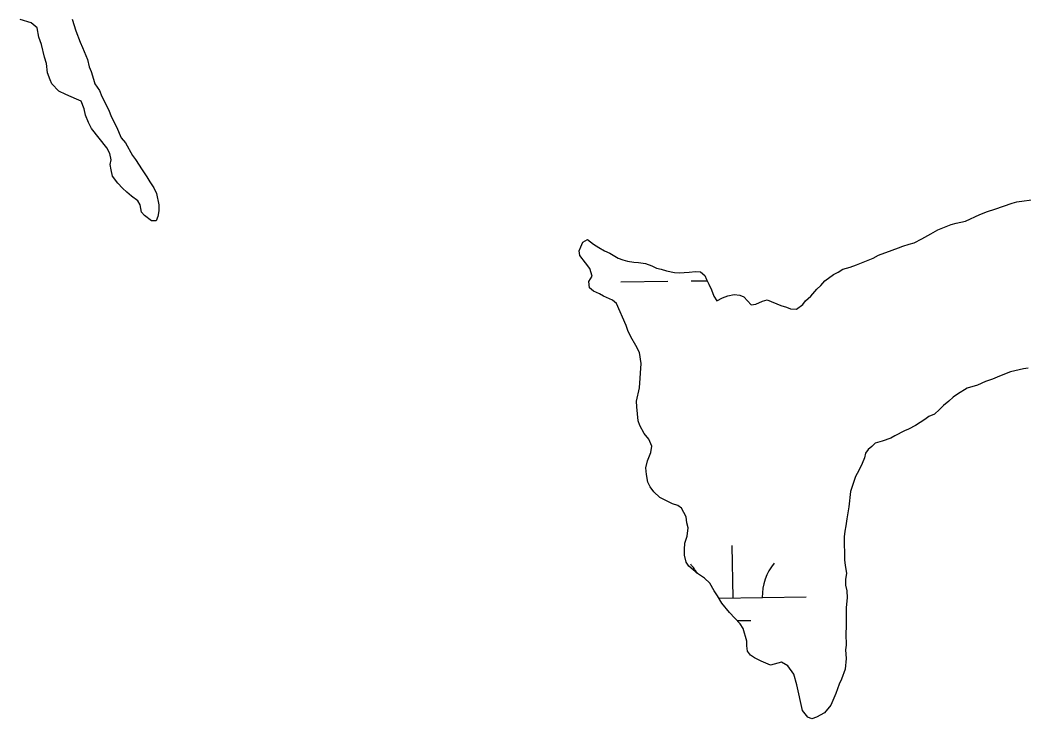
# Model space of a CAD drawing. Extents: x 3807117 to 3845308, y 337856 to 363736.
# Drawn here: x 3840333 to 3841019, y 357028 to 357506 of the extents above; entities that cross this region are included whole.
import ezdxf

# ---------------------------------------------------------------- set-up
doc = ezdxf.new("R2010")
doc.units = 0
doc.layers.add('V-TOPO-SHOR', color=7, linetype='Continuous')
doc.layers.add('V-WETL-SWMP', color=7, linetype='Continuous')

msp = doc.modelspace()

# ---------------------------------------------------------------- linework, layer by layer
at = {"layer": 'V-TOPO-SHOR'}
for points in [[(3840381.36, 357431.82), (3840379.31, 357435.75), (3840377.24, 357440.87), (3840376.38, 357445.22), (3840374.31, 357450.33), (3840371.12, 357451.87), (3840363.93, 357454.92), (3840359.13, 357457.22), (3840354.29, 357462.29), (3840353.06, 357465.05), (3840351.39, 357469.78), (3840350.5, 357476.11), (3840349.23, 357480.45), (3840347.11, 357489.13), (3840345.44, 357494.26), (3840344.14, 357500.58), (3840340.12, 357504.08), (3840332.55, 357506.34)], [(3840368.23, 357506.53), (3840370.74, 357498.64), (3840373.64, 357490.76), (3840375.29, 357487.22), (3840378.6, 357478.95), (3840379.87, 357473.82), (3840381.11, 357470.67), (3840382.78, 357465.54), (3840383.63, 357462.38), (3840386.88, 357457.68), (3840388.53, 357453.74), (3840393.04, 357444.7), (3840395.1, 357439.58), (3840398.39, 357432.89), (3840401.68, 357425.41), (3840404.52, 357421.89), (3840409.42, 357413.25), (3840411.44, 357410.51), (3840415.92, 357403.45), (3840419.17, 357398.74), (3840421.21, 357395.21), (3840424.05, 357391.29), (3840425.7, 357387.35), (3840427.42, 357379.45), (3840427.48, 357375.49), (3840426.76, 357371.51), (3840425.61, 357368.72), (3840422.44, 357368.67), (3840417.63, 357372.16), (3840415.61, 357374.5), (3840414.73, 357379.64), (3840413.1, 357382.39), (3840408.69, 357385.49), (3840405.47, 357388.21), (3840402.65, 357390.94), (3840399.42, 357394.45), (3840395.77, 357399.15), (3840394.91, 357403.5), (3840394.06, 357407.05), (3840394.8, 357410.23), (3840393.93, 357414.58), (3840391.89, 357418.51), (3840381.36, 357431.82)], [(3840988.52, 357372.87), (3840993.64, 357374.93), (3840998.76, 357376.6), (3841010.59, 357380.77), (3841013.75, 357381.61), (3841027.2, 357383.42)], [(3840778.49, 357175.13), (3840769.7, 357179.35), (3840765.67, 357183.25), (3840763.23, 357186.77), (3840761.59, 357189.92), (3840760.72, 357195.06), (3840760.24, 357199.81), (3840761.35, 357204.58), (3840763.64, 357210.17), (3840764.36, 357214.54), (3840762.3, 357219.27), (3840759.06, 357223.18), (3840756.2, 357228.68), (3840754.95, 357231.83), (3840754, 357241.33), (3840753.94, 357245.3), (3840755.77, 357254.45), (3840757.08, 357271.12), (3840755.77, 357278.63), (3840753.31, 357283.35), (3840750.04, 357289.24), (3840747.99, 357293.57), (3840746.74, 357297.11), (3840740.15, 357312.07), (3840737.33, 357314.4), (3840731.34, 357317.08), (3840728.54, 357318.62), (3840724.55, 357320.53), (3840721.73, 357322.87), (3840721.27, 357327.22), (3840723.58, 357330.83), (3840721.91, 357335.95), (3840719.07, 357339.87), (3840715.02, 357344.96), (3840714.58, 357348.12), (3840715.72, 357350.91), (3840717.25, 357354.11), (3840720.4, 357355.75), (3840724.41, 357352.64), (3840728.02, 357350.33), (3840732.02, 357348.01), (3840735.62, 357346.49), (3840741.22, 357343.01), (3840744.41, 357341.87), (3840747.6, 357341.13), (3840751.97, 357340.41), (3840755.15, 357340.07), (3840759.92, 357339.35), (3840764.3, 357337.84), (3840767.5, 357336.31), (3840770.68, 357335.57), (3840774.27, 357334.44), (3840779.84, 357333.34), (3840783.02, 357333), (3840789.75, 357333.51), (3840794.1, 357333.97), (3840797.68, 357333.64), (3840800.49, 357331.3), (3840801.72, 357328.55), (3840803.36, 357325.4), (3840805.01, 357321.47), (3840806.67, 357317.13), (3840808.7, 357313.99), (3840812.64, 357316.04), (3840816.18, 357317.29), (3840820.53, 357318.16), (3840824.5, 357317.82), (3840827.29, 357316.68), (3840832.14, 357311.21), (3840835.31, 357311.66), (3840840.03, 357313.72), (3840843.19, 357314.57), (3840852.37, 357310.75), (3840856.35, 357309.63), (3840859.15, 357308.48), (3840863.12, 357308.16), (3840867.42, 357311.4), (3840869.37, 357313.81), (3840872.88, 357317.04), (3840877.16, 357321.87), (3840879.9, 357324.29), (3840882.62, 357327.51), (3840888.49, 357331.97), (3840891.64, 357333.6), (3840894.77, 357335.64), (3840899.91, 357336.91), (3840904.24, 357338.57), (3840915.66, 357343.12), (3840919.2, 357345.16), (3840928.66, 357348.49), (3840932.99, 357350.14), (3840935.75, 357351.38), (3840940.09, 357352.64), (3840943.64, 357353.49), (3840948.75, 357356.35), (3840955.04, 357359.63), (3840959.75, 357362.48), (3840968.8, 357366.2), (3840972.36, 357367.05), (3840978.68, 357368.34), (3840988.52, 357372.87)], [(3841021.57, 357267.96), (3841018.41, 357267.51), (3841009.32, 357265.38), (3841003.02, 357262.89), (3841000.27, 357261.66), (3840997.11, 357260.41), (3840992.38, 357258.75), (3840986.88, 357256.28), (3840979.77, 357254.18), (3840973.1, 357250.11), (3840970.36, 357248.08), (3840967.23, 357245.25), (3840963.71, 357242.42), (3840960.98, 357239.6), (3840957.47, 357236.37), (3840953.53, 357234.72), (3840950.79, 357232.69), (3840944.51, 357228.62), (3840939.8, 357226.17), (3840937.04, 357224.93), (3840930.36, 357221.65), (3840927.61, 357220.02), (3840921.7, 357217.94), (3840916.96, 357216.67), (3840914.62, 357214.25), (3840912.27, 357212.23), (3840910.33, 357209.82), (3840909.59, 357206.64), (3840908.07, 357202.65), (3840905.77, 357197.85), (3840903.46, 357193.85), (3840900.06, 357183.48), (3840899.04, 357173.16), (3840897.6, 357164.81), (3840896.88, 357160.04), (3840896.15, 357156.46), (3840895.82, 357152.49), (3840896.08, 357136.64), (3840896.54, 357133.08), (3840897.42, 357127.54), (3840896.69, 357123.56), (3840896.76, 357119.6), (3840897.62, 357115.65), (3840897.7, 357110.89), (3840897.01, 357104.14), (3840897.22, 357091.46), (3840896.91, 357086.3), (3840897.04, 357078.37), (3840896.7, 357075.2), (3840897.19, 357069.26), (3840896.52, 357062.11), (3840893.86, 357055.33), (3840892.33, 357051.73), (3840890.06, 357045.35), (3840886.62, 357037.37), (3840882.35, 357032.14), (3840876.84, 357029.28), (3840873.69, 357028.03), (3840870.9, 357029.18), (3840867.25, 357033.87), (3840863.4, 357051.26), (3840861.29, 357058.75), (3840857.23, 357064.24), (3840852.83, 357066.94), (3840845.33, 357064.83), (3840838.94, 357067.5), (3840834.54, 357069.81), (3840831.74, 357071.74), (3840829.71, 357074.48), (3840829.25, 357078.05), (3840829.2, 357081.22), (3840826.68, 357089.9), (3840824.65, 357093.04), (3840817.38, 357100.84), (3840812.12, 357107.1), (3840809.26, 357112.21), (3840806.83, 357115.73), (3840803.97, 357120.84), (3840800.34, 357124.35), (3840795.53, 357127.44), (3840789.5, 357132.5), (3840787.87, 357135.24), (3840786.6, 357139.98), (3840786.54, 357143.95), (3840786.86, 357148.31), (3840788.37, 357153.09), (3840789.07, 357158.66), (3840788.22, 357162.21), (3840787.76, 357166.17), (3840784.49, 357172.06), (3840782.08, 357174), (3840778.49, 357175.13)]]:
    msp.add_lwpolyline(points, dxfattribs=at)
at = {"layer": 'V-WETL-SWMP'}
for p, q in [((3840743.16, 357326.82), (3840775.16, 357327.29)), ((3840791.15, 357327.53), (3840802.17, 357327.7)), ((3840819.81, 357110.7), (3840819.27, 357146.69)), ((3840810.19, 357110.55), (3840869.81, 357111.45)), ((3840822.53, 357095.3), (3840832.04, 357095.45))]:
    msp.add_line(p, q, dxfattribs=at)
for points in [[(3840381.36, 357431.82), (3840379.31, 357435.75), (3840377.24, 357440.87), (3840376.38, 357445.22), (3840374.31, 357450.33), (3840371.12, 357451.87), (3840363.93, 357454.92), (3840359.13, 357457.22), (3840354.29, 357462.29), (3840353.06, 357465.05), (3840351.39, 357469.78), (3840350.5, 357476.11), (3840349.23, 357480.45), (3840347.11, 357489.13), (3840345.44, 357494.26), (3840344.14, 357500.58), (3840340.12, 357504.08), (3840332.55, 357506.34)], [(3840368.23, 357506.53), (3840370.74, 357498.64), (3840373.64, 357490.76), (3840375.29, 357487.22), (3840378.6, 357478.95), (3840379.87, 357473.82), (3840381.11, 357470.67), (3840382.78, 357465.54), (3840383.63, 357462.38), (3840386.88, 357457.68), (3840388.53, 357453.74), (3840393.04, 357444.7), (3840395.1, 357439.58), (3840398.39, 357432.89), (3840401.68, 357425.41), (3840404.52, 357421.89), (3840409.42, 357413.25), (3840411.44, 357410.51), (3840415.92, 357403.45), (3840419.17, 357398.74), (3840421.21, 357395.21), (3840424.05, 357391.29), (3840425.7, 357387.35), (3840427.42, 357379.45), (3840427.48, 357375.49), (3840426.76, 357371.51), (3840425.61, 357368.72), (3840422.44, 357368.67), (3840417.63, 357372.16), (3840415.61, 357374.5), (3840414.73, 357379.64), (3840413.1, 357382.39), (3840408.69, 357385.49), (3840405.47, 357388.21), (3840402.65, 357390.94), (3840399.42, 357394.45), (3840395.77, 357399.15), (3840394.91, 357403.5), (3840394.06, 357407.05), (3840394.8, 357410.23), (3840393.93, 357414.58), (3840391.89, 357418.51), (3840381.36, 357431.82)], [(3840988.52, 357372.87), (3840993.64, 357374.93), (3840998.76, 357376.6), (3841010.59, 357380.77), (3841013.75, 357381.61), (3841027.2, 357383.42)], [(3840778.49, 357175.13), (3840769.7, 357179.35), (3840765.67, 357183.25), (3840763.23, 357186.77), (3840761.59, 357189.92), (3840760.72, 357195.06), (3840760.24, 357199.81), (3840761.35, 357204.58), (3840763.64, 357210.17), (3840764.36, 357214.54), (3840762.3, 357219.27), (3840759.06, 357223.18), (3840756.2, 357228.68), (3840754.95, 357231.83), (3840754, 357241.33), (3840753.94, 357245.3), (3840755.77, 357254.45), (3840757.08, 357271.12), (3840755.77, 357278.63), (3840753.31, 357283.35), (3840750.04, 357289.24), (3840747.99, 357293.57), (3840746.74, 357297.11), (3840740.15, 357312.07), (3840737.33, 357314.4), (3840731.34, 357317.08), (3840728.54, 357318.62), (3840724.55, 357320.53), (3840721.73, 357322.87), (3840721.27, 357327.22), (3840723.58, 357330.83), (3840721.91, 357335.95), (3840719.07, 357339.87), (3840715.02, 357344.96), (3840714.58, 357348.12), (3840715.72, 357350.91), (3840717.25, 357354.11), (3840720.4, 357355.75), (3840724.41, 357352.64), (3840728.02, 357350.33), (3840732.02, 357348.01), (3840735.62, 357346.49), (3840741.22, 357343.01), (3840744.41, 357341.87), (3840747.6, 357341.13), (3840751.97, 357340.41), (3840755.15, 357340.07), (3840759.92, 357339.35), (3840764.3, 357337.84), (3840767.5, 357336.31), (3840770.68, 357335.57), (3840774.27, 357334.44), (3840779.84, 357333.34), (3840783.02, 357333), (3840789.75, 357333.51), (3840794.1, 357333.97), (3840797.68, 357333.64), (3840800.49, 357331.3), (3840801.72, 357328.55), (3840803.36, 357325.4), (3840805.01, 357321.47), (3840806.67, 357317.13), (3840808.7, 357313.99), (3840812.64, 357316.04), (3840816.18, 357317.29), (3840820.53, 357318.16), (3840824.5, 357317.82), (3840827.29, 357316.68), (3840832.14, 357311.21), (3840835.31, 357311.66), (3840840.03, 357313.72), (3840843.19, 357314.57), (3840852.37, 357310.75), (3840856.35, 357309.63), (3840859.15, 357308.48), (3840863.12, 357308.16), (3840867.42, 357311.4), (3840869.37, 357313.81), (3840872.88, 357317.04), (3840877.16, 357321.87), (3840879.9, 357324.29), (3840882.62, 357327.51), (3840888.49, 357331.97), (3840891.64, 357333.6), (3840894.77, 357335.64), (3840899.91, 357336.91), (3840904.24, 357338.57), (3840915.66, 357343.12), (3840919.2, 357345.16), (3840928.66, 357348.49), (3840932.99, 357350.14), (3840935.75, 357351.38), (3840940.09, 357352.64), (3840943.64, 357353.49), (3840948.75, 357356.35), (3840955.04, 357359.63), (3840959.75, 357362.48), (3840968.8, 357366.2), (3840972.36, 357367.05), (3840978.68, 357368.34), (3840988.52, 357372.87)], [(3841021.57, 357267.96), (3841018.41, 357267.51), (3841009.32, 357265.38), (3841003.02, 357262.89), (3841000.27, 357261.66), (3840997.11, 357260.41), (3840992.38, 357258.75), (3840986.88, 357256.28), (3840979.77, 357254.18), (3840973.1, 357250.11), (3840970.36, 357248.08), (3840967.23, 357245.25), (3840963.71, 357242.42), (3840960.98, 357239.6), (3840957.47, 357236.37), (3840953.53, 357234.72), (3840950.79, 357232.69), (3840944.51, 357228.62), (3840939.8, 357226.17), (3840937.04, 357224.93), (3840930.36, 357221.65), (3840927.61, 357220.02), (3840921.7, 357217.94), (3840916.96, 357216.67), (3840914.62, 357214.25), (3840912.27, 357212.23), (3840910.33, 357209.82), (3840909.59, 357206.64), (3840908.07, 357202.65), (3840905.77, 357197.85), (3840903.46, 357193.85), (3840900.06, 357183.48), (3840899.04, 357173.16), (3840897.6, 357164.81), (3840896.88, 357160.04), (3840896.15, 357156.46), (3840895.82, 357152.49), (3840896.08, 357136.64), (3840896.54, 357133.08), (3840897.42, 357127.54), (3840896.69, 357123.56), (3840896.76, 357119.6), (3840897.62, 357115.65), (3840897.7, 357110.89), (3840897.01, 357104.14), (3840897.22, 357091.46), (3840896.91, 357086.3), (3840897.04, 357078.37), (3840896.7, 357075.2), (3840897.19, 357069.26), (3840896.52, 357062.11), (3840893.86, 357055.33), (3840892.33, 357051.73), (3840890.06, 357045.35), (3840886.62, 357037.37), (3840882.35, 357032.14), (3840876.84, 357029.28), (3840873.69, 357028.03), (3840870.9, 357029.18), (3840867.25, 357033.87), (3840863.4, 357051.26), (3840861.29, 357058.75), (3840857.23, 357064.24), (3840852.83, 357066.94), (3840845.33, 357064.83), (3840838.94, 357067.5), (3840834.54, 357069.81), (3840831.74, 357071.74), (3840829.71, 357074.48), (3840829.25, 357078.05), (3840829.2, 357081.22), (3840826.68, 357089.9), (3840824.65, 357093.04), (3840817.38, 357100.84), (3840812.12, 357107.1), (3840809.26, 357112.21), (3840806.83, 357115.73), (3840803.97, 357120.84), (3840800.34, 357124.35), (3840795.53, 357127.44), (3840789.5, 357132.5), (3840787.87, 357135.24), (3840786.6, 357139.98), (3840786.54, 357143.95), (3840786.86, 357148.31), (3840788.37, 357153.09), (3840789.07, 357158.66), (3840788.22, 357162.21), (3840787.76, 357166.17), (3840784.49, 357172.06), (3840782.08, 357174), (3840778.49, 357175.13)]]:
    msp.add_lwpolyline(points, dxfattribs=at)
for centre, start, end in [((3840764.57, 357110.34), 29.43595, 41.63019), ((3840875.04, 357112), 140.08653, 181.63019)]:
    msp.add_arc(centre, 35.25, start, end, dxfattribs=at)

doc.saveas('drawing.dxf')
